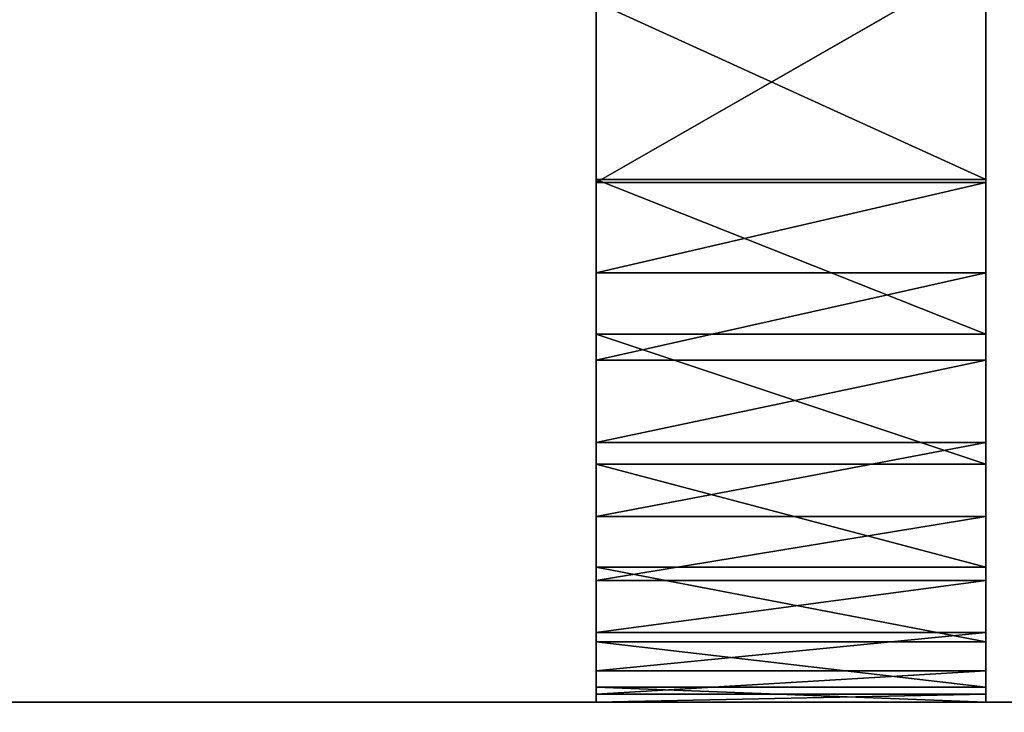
# Model space of a CAD drawing. Header units: centimetres. Extents: x 0.1 to 22.3, y 0.1 to 22.3.
# Tile 490 of 632: x 10.94 to 11.32, y 19.812 to 20.079. Entities that reach past the tile are written whole.
import ezdxf

# ---------------------------------------------------------------- set-up
doc = ezdxf.new("R2010")
doc.units = ezdxf.units.CM
doc.header["$LTSCALE"] = 2.54
doc.layers.get('0').update_dxf_attribs({"true_color": 0xff5454})

# ---------------------------------------------------------------- blocks, each defined once
blk = doc.blocks.new('Kosz na _mieci DELLA.STL')
at = {"color": 0}
for p, q in [((11.16247, 19.83905, 43.86606), (11.16247, 20.3908, 44.05751)), ((11.16247, 20.3908, 44.05751), (11.16247, 19.86779, 43.77383)), ((11.16247, 20.3908, 44.05751), (11.16247, 19.86779, 43.77383)), ((11.16247, 20.3908, 44.05751), (11.16247, 19.90744, 43.68573)), ((11.16247, 19.82163, 43.96108), (11.16247, 20.3908, 44.05751)), ((11.16247, 19.83905, 43.86606), (11.16247, 20.3908, 44.05751)), ((11.16247, 19.82163, 43.96108), (11.16247, 20.3908, 44.05751)), ((11.16247, 19.8158, 44.05751), (11.16247, 20.3908, 44.05751)), ((11.16247, 19.8158, 44.05751), (11.16247, 20.3908, 44.05751)), ((11.16247, 20.01699, 43.52701), (11.16247, 20.3908, 43.75751)), ((11.16247, 20.01699, 43.52701), (11.16247, 20.3908, 43.75751)), ((11.16247, 20.01699, 43.52701), (11.16247, 20.3908, 44.05751)), ((11.16247, 20.01699, 43.52701), (11.16247, 20.3908, 44.05751)), ((11.16247, 19.95741, 43.60306), (11.16247, 20.3908, 44.05751)), ((11.16247, 19.95741, 43.60306), (11.16247, 20.3908, 44.05751)), ((11.16247, 20.3908, 44.05751), (11.16247, 19.90744, 43.68573)), ((11.31247, 19.82163, 43.96108), (11.31247, 20.3908, 44.05751)), ((11.31247, 20.3908, 44.05751), (11.31247, 19.8158, 44.05751)), ((11.31247, 19.82163, 43.96108), (11.31247, 20.3908, 44.05751)), ((11.31247, 19.83905, 43.86606), (11.31247, 20.3908, 44.05751)), ((11.31247, 19.83905, 43.86606), (11.31247, 20.3908, 44.05751)), ((11.31247, 19.86779, 43.77383), (11.31247, 20.3908, 44.05751)), ((11.31247, 19.90744, 43.68573), (11.31247, 20.3908, 44.05751)), ((11.31247, 19.86779, 43.77383), (11.31247, 20.3908, 44.05751)), ((11.31247, 19.90744, 43.68573), (11.31247, 20.3908, 44.05751)), ((11.31247, 19.95741, 43.60306), (11.31247, 20.3908, 44.05751)), ((11.31247, 19.95741, 43.60306), (11.31247, 20.3908, 44.05751)), ((11.31247, 19.95741, 43.60306), (11.31247, 20.3908, 43.75751)), ((11.31247, 19.95741, 43.60306), (11.31247, 20.3908, 43.75751)), ((11.31247, 20.01699, 43.52701), (11.31247, 20.3908, 43.75751)), ((11.31247, 20.01699, 43.52701), (11.31247, 20.3908, 43.75751)), ((11.31247, 20.3908, 44.05751), (11.31247, 19.8158, 44.05751)), ((11.16247, 19.8158, 44.05751), (11.16247, 20.20119, 45.6692)), ((11.16247, 19.8158, 44.05751), (11.16247, 20.20119, 45.6692)), ((11.16247, 20.10188, 45.75751), (11.16247, 20.0158, 45.75751)), ((11.16247, 20.0158, 45.75751), (11.31247, 20.10188, 45.75751)), ((11.16247, 20.0158, 45.75751), (11.31247, 20.10188, 45.75751)), ((11.16247, 19.8158, 44.05751), (11.16247, 20.10188, 45.75751)), ((11.16247, 19.8158, 44.05751), (11.16247, 20.10188, 45.75751)), ((11.16247, 19.8158, 45.55751), (11.16247, 20.10188, 45.75751)), ((11.16247, 19.8158, 45.55751), (11.16247, 20.10188, 45.75751)), ((11.16247, 20.10188, 45.75751), (11.16247, 20.0158, 45.75751)), ((11.31247, 20.0158, 45.75751), (11.31247, 20.10188, 45.75751)), ((11.31247, 20.10188, 45.75751), (11.31247, 19.8158, 44.05751)), ((11.31247, 20.10188, 45.75751), (11.31247, 19.8158, 44.05751)), ((11.31247, 20.0158, 45.75751), (11.31247, 20.10188, 45.75751)), ((11.16247, 20.0853, 43.4587), (11.16247, 20.01699, 43.52701)), ((11.16247, 20.0853, 43.4587), (11.16247, 20.01699, 43.52701)), ((11.16247, 20.0853, 43.4587), (11.31247, 20.01699, 43.52701)), ((11.16247, 20.0853, 43.4587), (11.31247, 20.01699, 43.52701)), ((11.31247, 20.01699, 43.52701), (11.31247, 20.0853, 43.4587)), ((11.31247, 20.01699, 43.52701), (11.31247, 20.0853, 43.4587)), ((11.16247, 20.01699, 43.52701), (11.16247, 19.95741, 43.60306)), ((11.16247, 20.01699, 43.52701), (11.16247, 19.95741, 43.60306)), ((11.16247, 20.01699, 43.52701), (11.31247, 19.95741, 43.60306)), ((11.16247, 20.01699, 43.52701), (11.31247, 19.95741, 43.60306)), ((11.16247, 20.01699, 43.52701), (11.31247, 20.01699, 43.52701)), ((11.16247, 20.01699, 43.52701), (11.31247, 20.01699, 43.52701)), ((11.16247, 20.0158, 45.75751), (11.31247, 20.0158, 45.75751)), ((11.16247, 19.98107, 45.75447), (11.16247, 20.0158, 45.75751)), ((11.16247, 20.0158, 45.75751), (11.16247, 19.84259, 45.65751)), ((11.16247, 20.0158, 45.75751), (11.16247, 19.84259, 45.65751)), ((11.16247, 20.0158, 45.75751), (11.16247, 19.82786, 45.62592)), ((11.16247, 19.8158, 45.55751), (11.16247, 20.0158, 45.75751)), ((11.16247, 19.8158, 45.55751), (11.16247, 20.0158, 45.75751)), ((11.16247, 19.81884, 45.59224), (11.16247, 20.0158, 45.75751)), ((11.16247, 19.81884, 45.59224), (11.16247, 20.0158, 45.75751)), ((11.16247, 20.0158, 45.75751), (11.16247, 19.82786, 45.62592)), ((11.16247, 20.0158, 45.75751), (11.31247, 20.0158, 45.75751)), ((11.16247, 19.98107, 45.75447), (11.16247, 20.0158, 45.75751)), ((11.16247, 19.98107, 45.75447), (11.31247, 20.0158, 45.75751)), ((11.16247, 19.98107, 45.75447), (11.31247, 20.0158, 45.75751)), ((11.31247, 19.95741, 43.60306), (11.31247, 20.01699, 43.52701)), ((11.31247, 19.95741, 43.60306), (11.31247, 20.01699, 43.52701)), ((11.31247, 20.0158, 45.75751), (11.31247, 19.8158, 44.05751)), ((11.31247, 20.0158, 45.75751), (11.31247, 19.8158, 44.05751)), ((11.31247, 20.0158, 45.75751), (11.31247, 19.8158, 45.55751)), ((11.31247, 20.0158, 45.75751), (11.31247, 19.8158, 45.55751)), ((11.31247, 20.0158, 45.75751), (11.31247, 19.98107, 45.75447)), ((11.31247, 20.0158, 45.75751), (11.31247, 19.98107, 45.75447)), ((11.16247, 19.84259, 45.65751), (11.16247, 19.98107, 45.75447)), ((11.16247, 19.9474, 45.74545), (11.16247, 19.98107, 45.75447)), ((11.16247, 19.84259, 45.65751), (11.16247, 19.98107, 45.75447)), ((11.16247, 19.98107, 45.75447), (11.31247, 19.98107, 45.75447)), ((11.16247, 19.98107, 45.75447), (11.31247, 19.98107, 45.75447)), ((11.16247, 19.9474, 45.74545), (11.16247, 19.98107, 45.75447)), ((11.16247, 19.9474, 45.74545), (11.31247, 19.98107, 45.75447)), ((11.16247, 19.9474, 45.74545), (11.31247, 19.98107, 45.75447)), ((11.31247, 19.98107, 45.75447), (11.31247, 19.8158, 45.55751)), ((11.31247, 19.98107, 45.75447), (11.31247, 19.8158, 45.55751)), ((11.31247, 19.98107, 45.75447), (11.31247, 19.9474, 45.74545)), ((11.31247, 19.98107, 45.75447), (11.31247, 19.9474, 45.74545)), ((11.16247, 19.95741, 43.60306), (11.16247, 19.90744, 43.68573)), ((11.16247, 19.95741, 43.60306), (11.16247, 19.90744, 43.68573)), ((11.16247, 19.95741, 43.60306), (11.31247, 19.90744, 43.68573)), ((11.16247, 19.95741, 43.60306), (11.31247, 19.90744, 43.68573)), ((11.16247, 19.95741, 43.60306), (11.31247, 19.95741, 43.60306)), ((11.16247, 19.95741, 43.60306), (11.31247, 19.95741, 43.60306)), ((11.31247, 19.90744, 43.68573), (11.31247, 19.95741, 43.60306)), ((11.31247, 19.90744, 43.68573), (11.31247, 19.95741, 43.60306)), ((11.16247, 19.9158, 45.73072), (11.16247, 19.9474, 45.74545)), ((11.16247, 19.9474, 45.74545), (11.16247, 19.84259, 45.65751)), ((11.16247, 19.9474, 45.74545), (11.16247, 19.84259, 45.65751)), ((11.16247, 19.9474, 45.74545), (11.31247, 19.9474, 45.74545)), ((11.16247, 19.9474, 45.74545), (11.31247, 19.9474, 45.74545)), ((11.16247, 19.9158, 45.73072), (11.16247, 19.9474, 45.74545)), ((11.16247, 19.9158, 45.73072), (11.31247, 19.9474, 45.74545)), ((11.16247, 19.9158, 45.73072), (11.31247, 19.9474, 45.74545)), ((11.31247, 19.8158, 45.55751), (11.31247, 19.9474, 45.74545)), ((11.31247, 19.9474, 45.74545), (11.31247, 19.9158, 45.73072)), ((11.31247, 19.8158, 45.55751), (11.31247, 19.9474, 45.74545)), ((11.31247, 19.9474, 45.74545), (11.31247, 19.9158, 45.73072)), ((11.16247, 19.88724, 45.71072), (11.16247, 19.9158, 45.73072)), ((11.16247, 19.9158, 45.73072), (11.16247, 19.86259, 45.68607)), ((11.16247, 19.9158, 45.73072), (11.16247, 19.86259, 45.68607)), ((11.16247, 19.9158, 45.73072), (11.16247, 19.84259, 45.65751)), ((11.16247, 19.9158, 45.73072), (11.16247, 19.84259, 45.65751)), ((11.16247, 19.9158, 45.73072), (11.31247, 19.9158, 45.73072)), ((11.16247, 19.9158, 45.73072), (11.31247, 19.9158, 45.73072)), ((11.16247, 19.88724, 45.71072), (11.16247, 19.9158, 45.73072)), ((11.16247, 19.88724, 45.71072), (11.31247, 19.9158, 45.73072)), ((11.16247, 19.88724, 45.71072), (11.31247, 19.9158, 45.73072)), ((11.31247, 19.8158, 45.55751), (11.31247, 19.9158, 45.73072)), ((11.31247, 19.9158, 45.73072), (11.31247, 19.81884, 45.59224)), ((11.31247, 19.8158, 45.55751), (11.31247, 19.9158, 45.73072)), ((11.31247, 19.84259, 45.65751), (11.31247, 19.9158, 45.73072)), ((11.31247, 19.9158, 45.73072), (11.31247, 19.88724, 45.71072)), ((11.31247, 19.84259, 45.65751), (11.31247, 19.9158, 45.73072)), ((11.31247, 19.82786, 45.62592), (11.31247, 19.9158, 45.73072)), ((11.31247, 19.82786, 45.62592), (11.31247, 19.9158, 45.73072)), ((11.31247, 19.9158, 45.73072), (11.31247, 19.81884, 45.59224)), ((11.31247, 19.9158, 45.73072), (11.31247, 19.88724, 45.71072)), ((11.16247, 19.90744, 43.68573), (11.16247, 19.86779, 43.77383)), ((11.16247, 19.90744, 43.68573), (11.16247, 19.86779, 43.77383)), ((11.16247, 19.90744, 43.68573), (11.31247, 19.86779, 43.77383)), ((11.16247, 19.90744, 43.68573), (11.31247, 19.86779, 43.77383)), ((11.16247, 19.90744, 43.68573), (11.31247, 19.90744, 43.68573)), ((11.16247, 19.90744, 43.68573), (11.31247, 19.90744, 43.68573)), ((11.31247, 19.86779, 43.77383), (11.31247, 19.90744, 43.68573)), ((11.31247, 19.86779, 43.77383), (11.31247, 19.90744, 43.68573)), ((11.16247, 19.86259, 45.68607), (11.16247, 19.88724, 45.71072)), ((11.16247, 19.88724, 45.71072), (11.31247, 19.88724, 45.71072)), ((11.16247, 19.88724, 45.71072), (11.31247, 19.88724, 45.71072)), ((11.16247, 19.86259, 45.68607), (11.16247, 19.88724, 45.71072)), ((11.16247, 19.86259, 45.68607), (11.31247, 19.88724, 45.71072)), ((11.16247, 19.86259, 45.68607), (11.31247, 19.88724, 45.71072)), ((11.31247, 19.88724, 45.71072), (11.31247, 19.86259, 45.68607)), ((11.31247, 19.84259, 45.65751), (11.31247, 19.88724, 45.71072)), ((11.31247, 19.84259, 45.65751), (11.31247, 19.88724, 45.71072)), ((11.31247, 19.88724, 45.71072), (11.31247, 19.86259, 45.68607)), ((11.16247, 19.86779, 43.77383), (11.16247, 19.83905, 43.86606)), ((11.16247, 19.86779, 43.77383), (11.16247, 19.83905, 43.86606)), ((11.16247, 19.86779, 43.77383), (11.31247, 19.83905, 43.86606)), ((11.16247, 19.86779, 43.77383), (11.31247, 19.83905, 43.86606)), ((11.16247, 19.86779, 43.77383), (11.31247, 19.86779, 43.77383)), ((11.16247, 19.86779, 43.77383), (11.31247, 19.86779, 43.77383)), ((11.31247, 19.83905, 43.86606), (11.31247, 19.86779, 43.77383)), ((11.31247, 19.83905, 43.86606), (11.31247, 19.86779, 43.77383)), ((11.16247, 19.84259, 45.65751), (11.16247, 19.86259, 45.68607)), ((11.16247, 19.86259, 45.68607), (11.31247, 19.86259, 45.68607)), ((11.16247, 19.86259, 45.68607), (11.31247, 19.86259, 45.68607)), ((11.16247, 19.84259, 45.65751), (11.16247, 19.86259, 45.68607)), ((11.16247, 19.84259, 45.65751), (11.31247, 19.86259, 45.68607)), ((11.16247, 19.84259, 45.65751), (11.31247, 19.86259, 45.68607)), ((11.31247, 19.86259, 45.68607), (11.31247, 19.84259, 45.65751)), ((11.31247, 19.86259, 45.68607), (11.31247, 19.84259, 45.65751)), ((11.16247, 19.82786, 45.62592), (11.16247, 19.84259, 45.65751)), ((11.16247, 19.84259, 45.65751), (11.31247, 19.84259, 45.65751)), ((11.16247, 19.84259, 45.65751), (11.31247, 19.84259, 45.65751)), ((11.16247, 19.82786, 45.62592), (11.16247, 19.84259, 45.65751)), ((11.16247, 19.82786, 45.62592), (11.31247, 19.84259, 45.65751)), ((11.16247, 19.82786, 45.62592), (11.31247, 19.84259, 45.65751)), ((11.31247, 19.84259, 45.65751), (11.31247, 19.82786, 45.62592)), ((11.31247, 19.84259, 45.65751), (11.31247, 19.82786, 45.62592)), ((11.16247, 19.83905, 43.86606), (11.16247, 19.82163, 43.96108)), ((11.16247, 19.83905, 43.86606), (11.16247, 19.82163, 43.96108)), ((11.16247, 19.83905, 43.86606), (11.31247, 19.82163, 43.96108)), ((11.16247, 19.83905, 43.86606), (11.31247, 19.82163, 43.96108)), ((11.16247, 19.83905, 43.86606), (11.31247, 19.83905, 43.86606)), ((11.16247, 19.83905, 43.86606), (11.31247, 19.83905, 43.86606)), ((11.31247, 19.82163, 43.96108), (11.31247, 19.83905, 43.86606)), ((11.31247, 19.82163, 43.96108), (11.31247, 19.83905, 43.86606)), ((11.16247, 19.81884, 45.59224), (11.16247, 19.82786, 45.62592)), ((11.16247, 19.82786, 45.62592), (11.31247, 19.82786, 45.62592)), ((11.16247, 19.82786, 45.62592), (11.31247, 19.82786, 45.62592)), ((11.16247, 19.81884, 45.59224), (11.16247, 19.82786, 45.62592)), ((11.16247, 19.81884, 45.59224), (11.31247, 19.82786, 45.62592)), ((11.16247, 19.81884, 45.59224), (11.31247, 19.82786, 45.62592)), ((11.31247, 19.82786, 45.62592), (11.31247, 19.81884, 45.59224)), ((11.31247, 19.82786, 45.62592), (11.31247, 19.81884, 45.59224)), ((11.16247, 19.82163, 43.96108), (11.16247, 19.8158, 44.05751)), ((11.16247, 19.82163, 43.96108), (11.16247, 19.8158, 44.05751)), ((11.16247, 19.82163, 43.96108), (11.31247, 19.8158, 44.05751)), ((11.16247, 19.82163, 43.96108), (11.31247, 19.8158, 44.05751)), ((11.16247, 19.82163, 43.96108), (11.31247, 19.82163, 43.96108)), ((11.16247, 19.82163, 43.96108), (11.31247, 19.82163, 43.96108)), ((11.31247, 19.8158, 44.05751), (11.31247, 19.82163, 43.96108)), ((11.31247, 19.8158, 44.05751), (11.31247, 19.82163, 43.96108)), ((11.16247, 19.8158, 45.55751), (11.16247, 19.81884, 45.59224)), ((11.16247, 19.81884, 45.59224), (11.31247, 19.81884, 45.59224)), ((11.16247, 19.81884, 45.59224), (11.31247, 19.81884, 45.59224)), ((11.16247, 19.8158, 45.55751), (11.16247, 19.81884, 45.59224)), ((11.16247, 19.8158, 45.55751), (11.31247, 19.81884, 45.59224)), ((11.16247, 19.8158, 45.55751), (11.31247, 19.81884, 45.59224)), ((11.31247, 19.81884, 45.59224), (11.31247, 19.8158, 45.55751)), ((11.31247, 19.81884, 45.59224), (11.31247, 19.8158, 45.55751)), ((3.63747, 19.8158, 47.35), (18.83747, 19.8158, 47.35)), ((18.83747, 19.8158, 47.25), (3.63747, 19.8158, 47.25)), ((3.63747, 19.8158, 47.35), (18.83747, 19.8158, 47.35)), ((3.63747, 19.8158, 47.35), (18.83747, 19.8158, 47.25)), ((3.63747, 19.8158, 47.35), (18.83747, 19.8158, 47.25)), ((18.83747, 19.8158, 47.25), (3.63747, 19.8158, 47.25)), ((11.31247, 19.8158, 45.55751), (11.16247, 19.8158, 44.05751)), ((11.16247, 19.8158, 44.05751), (11.31247, 19.8158, 44.05751)), ((11.31247, 19.8158, 45.55751), (11.16247, 19.8158, 44.05751)), ((11.31247, 19.8158, 45.55751), (11.16247, 19.8158, 45.55751)), ((11.16247, 19.8158, 45.55751), (11.16247, 19.8158, 44.05751)), ((11.16247, 19.8158, 45.55751), (11.16247, 19.8158, 44.05751)), ((11.31247, 19.8158, 45.55751), (11.16247, 19.8158, 45.55751)), ((11.16247, 19.8158, 44.05751), (11.31247, 19.8158, 44.05751)), ((11.31247, 19.8158, 44.05751), (11.31247, 19.8158, 45.55751)), ((11.31247, 19.8158, 44.05751), (11.31247, 19.8158, 45.55751))]:
    blk.add_line(p, q, dxfattribs=at)
mesh = blk.add_polyface(dxfattribs=at)
corners = [(22.13747, 22.1158, 47.35), (0.33747, 22.1158, 47.35), (3.63747, 19.8158, 47.35)]
mesh.append_faces([[corners[k] for k in face] for face in [(0, 1, 2)]], dxfattribs={"color": 0})
mesh = blk.add_polyface(dxfattribs=at)
corners = [(22.13747, 22.1158, 47.25), (18.83747, 19.8158, 47.25), (0.33747, 22.1158, 47.25)]
mesh.append_faces([[corners[k] for k in face] for face in [(0, 1, 2)]], dxfattribs={"color": 0})
mesh = blk.add_polyface(dxfattribs=at)
corners = [(18.83747, 19.8158, 47.25), (3.63747, 19.8158, 47.25), (0.33747, 22.1158, 47.25)]
mesh.append_faces([[corners[k] for k in face] for face in [(0, 1, 2)]], dxfattribs={"color": 0})
mesh = blk.add_polyface(dxfattribs=at)
corners = [(22.13747, 22.1158, 47.35), (3.63747, 19.8158, 47.35), (18.83747, 19.8158, 47.35)]
mesh.append_faces([[corners[k] for k in face] for face in [(0, 1, 2)]], dxfattribs={"color": 0})
mesh = blk.add_polyface(dxfattribs=at)
corners = [(21.83747, 0.6158, 15.75), (0.63747, 0.6158, 15.75), (21.83747, 21.8158, 15.75)]
mesh.append_faces([[corners[k] for k in face] for face in [(0, 1, 2)]], dxfattribs={"color": 0})
mesh = blk.add_polyface(dxfattribs=at)
corners = [(21.83747, 21.8158, 15.75), (0.63747, 0.6158, 15.75), (0.63747, 21.8158, 15.75)]
mesh.append_faces([[corners[k] for k in face] for face in [(0, 1, 2)]], dxfattribs={"color": 0})
mesh = blk.add_polyface(dxfattribs=at)
corners = [(21.83747, 0.6158, 15.95), (0.63747, 21.8158, 15.95), (0.63747, 0.6158, 15.95)]
mesh.append_faces([[corners[k] for k in face] for face in [(0, 1, 2)]], dxfattribs={"color": 0})
mesh = blk.add_polyface(dxfattribs=at)
corners = [(21.83747, 21.8158, 15.95), (0.63747, 21.8158, 15.95), (21.83747, 0.6158, 15.95)]
mesh.append_faces([[corners[k] for k in face] for face in [(0, 1, 2)]], dxfattribs={"color": 0})
mesh = blk.add_polyface(dxfattribs=at)
corners = [(11.16247, 20.3908, 44.05751), (11.16247, 19.86779, 43.77383), (11.16247, 19.83905, 43.86606)]
mesh.append_faces([[corners[k] for k in face] for face in [(0, 1, 2)]], dxfattribs={"color": 0})
mesh = blk.add_polyface(dxfattribs=at)
corners = [(11.16247, 20.3908, 44.05751), (11.16247, 19.90744, 43.68573), (11.16247, 19.86779, 43.77383)]
mesh.append_faces([[corners[k] for k in face] for face in [(0, 1, 2)]], dxfattribs={"color": 0})
mesh = blk.add_polyface(dxfattribs=at)
corners = [(11.16247, 20.3908, 44.05751), (11.16247, 19.83905, 43.86606), (11.16247, 19.82163, 43.96108)]
mesh.append_faces([[corners[k] for k in face] for face in [(0, 1, 2)]], dxfattribs={"color": 0})
mesh = blk.add_polyface(dxfattribs=at)
corners = [(11.16247, 20.3908, 44.05751), (11.16247, 19.82163, 43.96108), (11.16247, 19.8158, 44.05751)]
mesh.append_faces([[corners[k] for k in face] for face in [(0, 1, 2)]], dxfattribs={"color": 0})
mesh = blk.add_polyface(dxfattribs=at)
corners = [(11.16247, 20.3908, 44.05751), (11.16247, 19.8158, 44.05751), (11.16247, 20.20119, 45.6692)]
mesh.append_faces([[corners[k] for k in face] for face in [(0, 1, 2)]], dxfattribs={"color": 0})
mesh = blk.add_polyface(dxfattribs=at)
corners = [(11.16247, 20.3908, 43.75751), (11.16247, 20.0853, 43.4587), (11.16247, 20.01699, 43.52701)]
mesh.append_faces([[corners[k] for k in face] for face in [(0, 1, 2)]], dxfattribs={"color": 0})
mesh = blk.add_polyface(dxfattribs=at)
corners = [(11.16247, 20.3908, 43.75751), (11.16247, 20.01699, 43.52701), (11.16247, 20.3908, 44.05751)]
mesh.append_faces([[corners[k] for k in face] for face in [(0, 1, 2)]], dxfattribs={"color": 0})
mesh = blk.add_polyface(dxfattribs=at)
corners = [(11.16247, 20.3908, 44.05751), (11.16247, 20.01699, 43.52701), (11.16247, 19.95741, 43.60306)]
mesh.append_faces([[corners[k] for k in face] for face in [(0, 1, 2)]], dxfattribs={"color": 0})
mesh = blk.add_polyface(dxfattribs=at)
corners = [(11.16247, 20.3908, 44.05751), (11.16247, 19.95741, 43.60306), (11.16247, 19.90744, 43.68573)]
mesh.append_faces([[corners[k] for k in face] for face in [(0, 1, 2)]], dxfattribs={"color": 0})
mesh = blk.add_polyface(dxfattribs=at)
corners = [(11.31247, 20.3908, 44.05751), (11.31247, 19.8158, 44.05751), (11.31247, 19.82163, 43.96108)]
mesh.append_faces([[corners[k] for k in face] for face in [(0, 1, 2)]], dxfattribs={"color": 0})
mesh = blk.add_polyface(dxfattribs=at)
corners = [(11.31247, 20.3908, 44.05751), (11.31247, 19.82163, 43.96108), (11.31247, 19.83905, 43.86606)]
mesh.append_faces([[corners[k] for k in face] for face in [(0, 1, 2)]], dxfattribs={"color": 0})
mesh = blk.add_polyface(dxfattribs=at)
corners = [(11.31247, 20.3908, 44.05751), (11.31247, 19.83905, 43.86606), (11.31247, 19.86779, 43.77383)]
mesh.append_faces([[corners[k] for k in face] for face in [(0, 1, 2)]], dxfattribs={"color": 0})
mesh = blk.add_polyface(dxfattribs=at)
corners = [(11.31247, 20.3908, 44.05751), (11.31247, 19.86779, 43.77383), (11.31247, 19.90744, 43.68573)]
mesh.append_faces([[corners[k] for k in face] for face in [(0, 1, 2)]], dxfattribs={"color": 0})
mesh = blk.add_polyface(dxfattribs=at)
corners = [(11.31247, 20.3908, 44.05751), (11.31247, 19.90744, 43.68573), (11.31247, 19.95741, 43.60306)]
mesh.append_faces([[corners[k] for k in face] for face in [(0, 1, 2)]], dxfattribs={"color": 0})
mesh = blk.add_polyface(dxfattribs=at)
corners = [(11.31247, 20.3908, 44.05751), (11.31247, 19.95741, 43.60306), (11.31247, 20.3908, 43.75751)]
mesh.append_faces([[corners[k] for k in face] for face in [(0, 1, 2)]], dxfattribs={"color": 0})
mesh = blk.add_polyface(dxfattribs=at)
corners = [(11.31247, 20.3908, 43.75751), (11.31247, 19.95741, 43.60306), (11.31247, 20.01699, 43.52701)]
mesh.append_faces([[corners[k] for k in face] for face in [(0, 1, 2)]], dxfattribs={"color": 0})
mesh = blk.add_polyface(dxfattribs=at)
corners = [(11.31247, 20.3908, 43.75751), (11.31247, 20.01699, 43.52701), (11.31247, 20.0853, 43.4587)]
mesh.append_faces([[corners[k] for k in face] for face in [(0, 1, 2)]], dxfattribs={"color": 0})
mesh = blk.add_polyface(dxfattribs=at)
corners = [(11.31247, 20.3908, 44.05751), (11.31247, 20.10188, 45.75751), (11.31247, 19.8158, 44.05751)]
mesh.append_faces([[corners[k] for k in face] for face in [(0, 1, 2)]], dxfattribs={"color": 0})
mesh = blk.add_polyface(dxfattribs=at)
corners = [(11.16247, 20.20119, 45.6692), (11.16247, 19.8158, 44.05751), (11.16247, 20.10188, 45.75751)]
mesh.append_faces([[corners[k] for k in face] for face in [(0, 1, 2)]], dxfattribs={"color": 0})
mesh = blk.add_polyface(dxfattribs=at)
corners = [(11.31247, 20.10188, 45.75751), (11.16247, 20.10188, 45.75751), (11.16247, 20.0158, 45.75751)]
mesh.append_faces([[corners[k] for k in face] for face in [(0, 1, 2)]], dxfattribs={"color": 0})
mesh = blk.add_polyface(dxfattribs=at)
corners = [(11.31247, 20.10188, 45.75751), (11.16247, 20.0158, 45.75751), (11.31247, 20.0158, 45.75751)]
mesh.append_faces([[corners[k] for k in face] for face in [(0, 1, 2)]], dxfattribs={"color": 0})
mesh = blk.add_polyface(dxfattribs=at)
corners = [(11.16247, 20.10188, 45.75751), (11.16247, 19.8158, 44.05751), (11.16247, 19.8158, 45.55751)]
mesh.append_faces([[corners[k] for k in face] for face in [(0, 1, 2)]], dxfattribs={"color": 0})
mesh = blk.add_polyface(dxfattribs=at)
corners = [(11.16247, 20.10188, 45.75751), (11.16247, 19.8158, 45.55751), (11.16247, 20.0158, 45.75751)]
mesh.append_faces([[corners[k] for k in face] for face in [(0, 1, 2)]], dxfattribs={"color": 0})
mesh = blk.add_polyface(dxfattribs=at)
corners = [(11.31247, 20.10188, 45.75751), (11.31247, 20.0158, 45.75751), (11.31247, 19.8158, 44.05751)]
mesh.append_faces([[corners[k] for k in face] for face in [(0, 1, 2)]], dxfattribs={"color": 0})
mesh = blk.add_polyface(dxfattribs=at)
corners = [(11.31247, 20.01699, 43.52701), (11.16247, 20.01699, 43.52701), (11.16247, 20.0853, 43.4587)]
mesh.append_faces([[corners[k] for k in face] for face in [(0, 1, 2)]], dxfattribs={"color": 0})
mesh = blk.add_polyface(dxfattribs=at)
corners = [(11.31247, 20.01699, 43.52701), (11.16247, 20.0853, 43.4587), (11.31247, 20.0853, 43.4587)]
mesh.append_faces([[corners[k] for k in face] for face in [(0, 1, 2)]], dxfattribs={"color": 0})
mesh = blk.add_polyface(dxfattribs=at)
corners = [(11.16247, 19.95741, 43.60306), (11.16247, 20.01699, 43.52701), (11.31247, 19.95741, 43.60306)]
mesh.append_faces([[corners[k] for k in face] for face in [(0, 1, 2)]], dxfattribs={"color": 0})
mesh = blk.add_polyface(dxfattribs=at)
corners = [(11.31247, 19.95741, 43.60306), (11.16247, 20.01699, 43.52701), (11.31247, 20.01699, 43.52701)]
mesh.append_faces([[corners[k] for k in face] for face in [(0, 1, 2)]], dxfattribs={"color": 0})
mesh = blk.add_polyface(dxfattribs=at)
corners = [(11.16247, 20.0158, 45.75751), (11.16247, 19.84259, 45.65751), (11.16247, 19.98107, 45.75447)]
mesh.append_faces([[corners[k] for k in face] for face in [(0, 1, 2)]], dxfattribs={"color": 0})
mesh = blk.add_polyface(dxfattribs=at)
corners = [(11.16247, 20.0158, 45.75751), (11.16247, 19.82786, 45.62592), (11.16247, 19.84259, 45.65751)]
mesh.append_faces([[corners[k] for k in face] for face in [(0, 1, 2)]], dxfattribs={"color": 0})
mesh = blk.add_polyface(dxfattribs=at)
corners = [(11.16247, 20.0158, 45.75751), (11.16247, 19.8158, 45.55751), (11.16247, 19.81884, 45.59224)]
mesh.append_faces([[corners[k] for k in face] for face in [(0, 1, 2)]], dxfattribs={"color": 0})
mesh = blk.add_polyface(dxfattribs=at)
corners = [(11.16247, 20.0158, 45.75751), (11.16247, 19.81884, 45.59224), (11.16247, 19.82786, 45.62592)]
mesh.append_faces([[corners[k] for k in face] for face in [(0, 1, 2)]], dxfattribs={"color": 0})
mesh = blk.add_polyface(dxfattribs=at)
corners = [(11.31247, 20.0158, 45.75751), (11.16247, 20.0158, 45.75751), (11.16247, 19.98107, 45.75447)]
mesh.append_faces([[corners[k] for k in face] for face in [(0, 1, 2)]], dxfattribs={"color": 0})
mesh = blk.add_polyface(dxfattribs=at)
corners = [(11.31247, 20.0158, 45.75751), (11.16247, 19.98107, 45.75447), (11.31247, 19.98107, 45.75447)]
mesh.append_faces([[corners[k] for k in face] for face in [(0, 1, 2)]], dxfattribs={"color": 0})
mesh = blk.add_polyface(dxfattribs=at)
corners = [(11.31247, 20.0158, 45.75751), (11.31247, 19.8158, 45.55751), (11.31247, 19.8158, 44.05751)]
mesh.append_faces([[corners[k] for k in face] for face in [(0, 1, 2)]], dxfattribs={"color": 0})
mesh = blk.add_polyface(dxfattribs=at)
corners = [(11.31247, 20.0158, 45.75751), (11.31247, 19.98107, 45.75447), (11.31247, 19.8158, 45.55751)]
mesh.append_faces([[corners[k] for k in face] for face in [(0, 1, 2)]], dxfattribs={"color": 0})
mesh = blk.add_polyface(dxfattribs=at)
corners = [(11.16247, 19.98107, 45.75447), (11.16247, 19.84259, 45.65751), (11.16247, 19.9474, 45.74545)]
mesh.append_faces([[corners[k] for k in face] for face in [(0, 1, 2)]], dxfattribs={"color": 0})
mesh = blk.add_polyface(dxfattribs=at)
corners = [(11.31247, 19.98107, 45.75447), (11.16247, 19.98107, 45.75447), (11.16247, 19.9474, 45.74545)]
mesh.append_faces([[corners[k] for k in face] for face in [(0, 1, 2)]], dxfattribs={"color": 0})
mesh = blk.add_polyface(dxfattribs=at)
corners = [(11.31247, 19.98107, 45.75447), (11.16247, 19.9474, 45.74545), (11.31247, 19.9474, 45.74545)]
mesh.append_faces([[corners[k] for k in face] for face in [(0, 1, 2)]], dxfattribs={"color": 0})
mesh = blk.add_polyface(dxfattribs=at)
corners = [(11.31247, 19.98107, 45.75447), (11.31247, 19.9474, 45.74545), (11.31247, 19.8158, 45.55751)]
mesh.append_faces([[corners[k] for k in face] for face in [(0, 1, 2)]], dxfattribs={"color": 0})
mesh = blk.add_polyface(dxfattribs=at)
corners = [(11.16247, 19.90744, 43.68573), (11.16247, 19.95741, 43.60306), (11.31247, 19.90744, 43.68573)]
mesh.append_faces([[corners[k] for k in face] for face in [(0, 1, 2)]], dxfattribs={"color": 0})
mesh = blk.add_polyface(dxfattribs=at)
corners = [(11.31247, 19.90744, 43.68573), (11.16247, 19.95741, 43.60306), (11.31247, 19.95741, 43.60306)]
mesh.append_faces([[corners[k] for k in face] for face in [(0, 1, 2)]], dxfattribs={"color": 0})
mesh = blk.add_polyface(dxfattribs=at)
corners = [(11.16247, 19.9474, 45.74545), (11.16247, 19.84259, 45.65751), (11.16247, 19.9158, 45.73072)]
mesh.append_faces([[corners[k] for k in face] for face in [(0, 1, 2)]], dxfattribs={"color": 0})
mesh = blk.add_polyface(dxfattribs=at)
corners = [(11.31247, 19.9474, 45.74545), (11.16247, 19.9474, 45.74545), (11.16247, 19.9158, 45.73072)]
mesh.append_faces([[corners[k] for k in face] for face in [(0, 1, 2)]], dxfattribs={"color": 0})
mesh = blk.add_polyface(dxfattribs=at)
corners = [(11.31247, 19.9474, 45.74545), (11.16247, 19.9158, 45.73072), (11.31247, 19.9158, 45.73072)]
mesh.append_faces([[corners[k] for k in face] for face in [(0, 1, 2)]], dxfattribs={"color": 0})
mesh = blk.add_polyface(dxfattribs=at)
corners = [(11.31247, 19.9474, 45.74545), (11.31247, 19.9158, 45.73072), (11.31247, 19.8158, 45.55751)]
mesh.append_faces([[corners[k] for k in face] for face in [(0, 1, 2)]], dxfattribs={"color": 0})
mesh = blk.add_polyface(dxfattribs=at)
corners = [(11.16247, 19.9158, 45.73072), (11.16247, 19.86259, 45.68607), (11.16247, 19.88724, 45.71072)]
mesh.append_faces([[corners[k] for k in face] for face in [(0, 1, 2)]], dxfattribs={"color": 0})
mesh = blk.add_polyface(dxfattribs=at)
corners = [(11.16247, 19.9158, 45.73072), (11.16247, 19.84259, 45.65751), (11.16247, 19.86259, 45.68607)]
mesh.append_faces([[corners[k] for k in face] for face in [(0, 1, 2)]], dxfattribs={"color": 0})
mesh = blk.add_polyface(dxfattribs=at)
corners = [(11.31247, 19.9158, 45.73072), (11.16247, 19.9158, 45.73072), (11.16247, 19.88724, 45.71072)]
mesh.append_faces([[corners[k] for k in face] for face in [(0, 1, 2)]], dxfattribs={"color": 0})
mesh = blk.add_polyface(dxfattribs=at)
corners = [(11.31247, 19.9158, 45.73072), (11.16247, 19.88724, 45.71072), (11.31247, 19.88724, 45.71072)]
mesh.append_faces([[corners[k] for k in face] for face in [(0, 1, 2)]], dxfattribs={"color": 0})
mesh = blk.add_polyface(dxfattribs=at)
corners = [(11.31247, 19.9158, 45.73072), (11.31247, 19.81884, 45.59224), (11.31247, 19.8158, 45.55751)]
mesh.append_faces([[corners[k] for k in face] for face in [(0, 1, 2)]], dxfattribs={"color": 0})
mesh = blk.add_polyface(dxfattribs=at)
corners = [(11.31247, 19.9158, 45.73072), (11.31247, 19.88724, 45.71072), (11.31247, 19.84259, 45.65751)]
mesh.append_faces([[corners[k] for k in face] for face in [(0, 1, 2)]], dxfattribs={"color": 0})
mesh = blk.add_polyface(dxfattribs=at)
corners = [(11.31247, 19.9158, 45.73072), (11.31247, 19.84259, 45.65751), (11.31247, 19.82786, 45.62592)]
mesh.append_faces([[corners[k] for k in face] for face in [(0, 1, 2)]], dxfattribs={"color": 0})
mesh = blk.add_polyface(dxfattribs=at)
corners = [(11.31247, 19.9158, 45.73072), (11.31247, 19.82786, 45.62592), (11.31247, 19.81884, 45.59224)]
mesh.append_faces([[corners[k] for k in face] for face in [(0, 1, 2)]], dxfattribs={"color": 0})
mesh = blk.add_polyface(dxfattribs=at)
corners = [(11.16247, 19.86779, 43.77383), (11.16247, 19.90744, 43.68573), (11.31247, 19.86779, 43.77383)]
mesh.append_faces([[corners[k] for k in face] for face in [(0, 1, 2)]], dxfattribs={"color": 0})
mesh = blk.add_polyface(dxfattribs=at)
corners = [(11.31247, 19.86779, 43.77383), (11.16247, 19.90744, 43.68573), (11.31247, 19.90744, 43.68573)]
mesh.append_faces([[corners[k] for k in face] for face in [(0, 1, 2)]], dxfattribs={"color": 0})
mesh = blk.add_polyface(dxfattribs=at)
corners = [(11.31247, 19.88724, 45.71072), (11.16247, 19.88724, 45.71072), (11.16247, 19.86259, 45.68607)]
mesh.append_faces([[corners[k] for k in face] for face in [(0, 1, 2)]], dxfattribs={"color": 0})
mesh = blk.add_polyface(dxfattribs=at)
corners = [(11.31247, 19.88724, 45.71072), (11.16247, 19.86259, 45.68607), (11.31247, 19.86259, 45.68607)]
mesh.append_faces([[corners[k] for k in face] for face in [(0, 1, 2)]], dxfattribs={"color": 0})
mesh = blk.add_polyface(dxfattribs=at)
corners = [(11.31247, 19.88724, 45.71072), (11.31247, 19.86259, 45.68607), (11.31247, 19.84259, 45.65751)]
mesh.append_faces([[corners[k] for k in face] for face in [(0, 1, 2)]], dxfattribs={"color": 0})
mesh = blk.add_polyface(dxfattribs=at)
corners = [(11.16247, 19.83905, 43.86606), (11.16247, 19.86779, 43.77383), (11.31247, 19.83905, 43.86606)]
mesh.append_faces([[corners[k] for k in face] for face in [(0, 1, 2)]], dxfattribs={"color": 0})
mesh = blk.add_polyface(dxfattribs=at)
corners = [(11.31247, 19.83905, 43.86606), (11.16247, 19.86779, 43.77383), (11.31247, 19.86779, 43.77383)]
mesh.append_faces([[corners[k] for k in face] for face in [(0, 1, 2)]], dxfattribs={"color": 0})
mesh = blk.add_polyface(dxfattribs=at)
corners = [(11.16247, 19.86259, 45.68607), (11.16247, 19.84259, 45.65751), (11.31247, 19.86259, 45.68607)]
mesh.append_faces([[corners[k] for k in face] for face in [(0, 1, 2)]], dxfattribs={"color": 0})
mesh = blk.add_polyface(dxfattribs=at)
corners = [(11.31247, 19.86259, 45.68607), (11.16247, 19.84259, 45.65751), (11.31247, 19.84259, 45.65751)]
mesh.append_faces([[corners[k] for k in face] for face in [(0, 1, 2)]], dxfattribs={"color": 0})
mesh = blk.add_polyface(dxfattribs=at)
corners = [(11.16247, 19.84259, 45.65751), (11.16247, 19.82786, 45.62592), (11.31247, 19.84259, 45.65751)]
mesh.append_faces([[corners[k] for k in face] for face in [(0, 1, 2)]], dxfattribs={"color": 0})
mesh = blk.add_polyface(dxfattribs=at)
corners = [(11.31247, 19.84259, 45.65751), (11.16247, 19.82786, 45.62592), (11.31247, 19.82786, 45.62592)]
mesh.append_faces([[corners[k] for k in face] for face in [(0, 1, 2)]], dxfattribs={"color": 0})
mesh = blk.add_polyface(dxfattribs=at)
corners = [(11.16247, 19.82163, 43.96108), (11.16247, 19.83905, 43.86606), (11.31247, 19.82163, 43.96108)]
mesh.append_faces([[corners[k] for k in face] for face in [(0, 1, 2)]], dxfattribs={"color": 0})
mesh = blk.add_polyface(dxfattribs=at)
corners = [(11.31247, 19.82163, 43.96108), (11.16247, 19.83905, 43.86606), (11.31247, 19.83905, 43.86606)]
mesh.append_faces([[corners[k] for k in face] for face in [(0, 1, 2)]], dxfattribs={"color": 0})
mesh = blk.add_polyface(dxfattribs=at)
corners = [(11.16247, 19.82786, 45.62592), (11.16247, 19.81884, 45.59224), (11.31247, 19.82786, 45.62592)]
mesh.append_faces([[corners[k] for k in face] for face in [(0, 1, 2)]], dxfattribs={"color": 0})
mesh = blk.add_polyface(dxfattribs=at)
corners = [(11.31247, 19.82786, 45.62592), (11.16247, 19.81884, 45.59224), (11.31247, 19.81884, 45.59224)]
mesh.append_faces([[corners[k] for k in face] for face in [(0, 1, 2)]], dxfattribs={"color": 0})
mesh = blk.add_polyface(dxfattribs=at)
corners = [(11.16247, 19.8158, 44.05751), (11.16247, 19.82163, 43.96108), (11.31247, 19.8158, 44.05751)]
mesh.append_faces([[corners[k] for k in face] for face in [(0, 1, 2)]], dxfattribs={"color": 0})
mesh = blk.add_polyface(dxfattribs=at)
corners = [(11.31247, 19.8158, 44.05751), (11.16247, 19.82163, 43.96108), (11.31247, 19.82163, 43.96108)]
mesh.append_faces([[corners[k] for k in face] for face in [(0, 1, 2)]], dxfattribs={"color": 0})
mesh = blk.add_polyface(dxfattribs=at)
corners = [(11.16247, 19.81884, 45.59224), (11.16247, 19.8158, 45.55751), (11.31247, 19.81884, 45.59224)]
mesh.append_faces([[corners[k] for k in face] for face in [(0, 1, 2)]], dxfattribs={"color": 0})
mesh = blk.add_polyface(dxfattribs=at)
corners = [(11.31247, 19.81884, 45.59224), (11.16247, 19.8158, 45.55751), (11.31247, 19.8158, 45.55751)]
mesh.append_faces([[corners[k] for k in face] for face in [(0, 1, 2)]], dxfattribs={"color": 0})
mesh = blk.add_polyface(dxfattribs=at)
corners = [(3.63747, 19.8158, 47.35), (18.83747, 19.8158, 47.25), (18.83747, 19.8158, 47.35)]
mesh.append_faces([[corners[k] for k in face] for face in [(0, 1, 2)]], dxfattribs={"color": 0})
mesh = blk.add_polyface(dxfattribs=at)
corners = [(3.63747, 19.8158, 47.35), (3.63747, 19.8158, 47.25), (18.83747, 19.8158, 47.25)]
mesh.append_faces([[corners[k] for k in face] for face in [(0, 1, 2)]], dxfattribs={"color": 0})
mesh = blk.add_polyface(dxfattribs=at)
corners = [(11.31247, 19.8158, 45.55751), (11.16247, 19.8158, 44.05751), (11.31247, 19.8158, 44.05751)]
mesh.append_faces([[corners[k] for k in face] for face in [(0, 1, 2)]], dxfattribs={"color": 0})
mesh = blk.add_polyface(dxfattribs=at)
corners = [(11.16247, 19.8158, 45.55751), (11.16247, 19.8158, 44.05751), (11.31247, 19.8158, 45.55751)]
mesh.append_faces([[corners[k] for k in face] for face in [(0, 1, 2)]], dxfattribs={"color": 0})

msp = doc.modelspace()

# ---------------------------------------------------------------- block references
at = {"color": 0}
msp.add_blockref('Kosz na _mieci DELLA.STL', (0, 0), dxfattribs=at)

doc.saveas('drawing.dxf')
